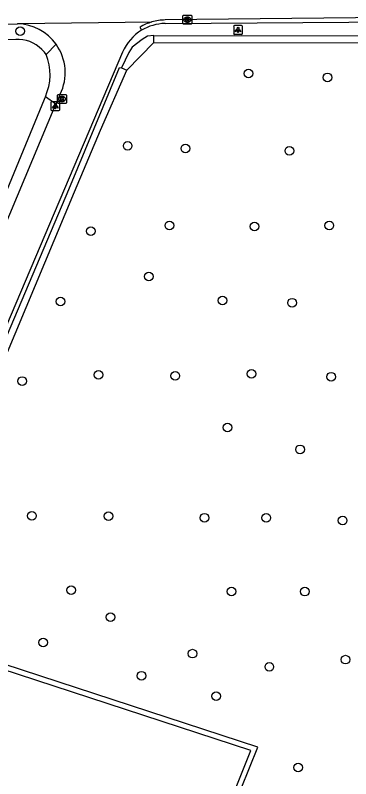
# Model space of a CAD drawing. Extents: x 157321 to 158827, y 386650 to 388532.
# Drawn here: x 158518.5 to 158556.4, y 387511 to 387597.2 of the extents above; entities that cross this region are included whole.
import ezdxf

# ---------------------------------------------------------------- set-up
doc = ezdxf.new("R2010")
doc.units = 0
for name, color, linetype in [('IMGEO_Boom', 7, 'Continuous'), ('IMGEO_Groenvoorziening', 7, 'Continuous'), ('IMGEO_Haag', 7, 'Continuous'), ('IMGEO_Hek', 7, 'Continuous'), ('IMGEO_Kolk', 7, 'Continuous'), ('IMGEO_Lichtpunt', 7, 'Continuous'), ('IMGEO_Rijbaan_lokaal_gesloten', 7, 'Continuous'), ('IMGEO_Voetpad_open', 7, 'Continuous')]:
    doc.layers.add(name, color=color, linetype=linetype)

msp = doc.modelspace()

# ---------------------------------------------------------------- linework, layer by layer
at = {"layer": 'IMGEO_Boom'}
for centre in [(158519.017, 387595.441), (158544.811, 387590.659), (158553.732, 387590.225), (158531.157, 387582.488), (158537.677, 387582.196), (158549.425, 387581.919), (158535.867, 387573.497), (158545.499, 387573.379), (158553.941, 387573.491), (158526.998, 387572.866), (158533.559, 387567.731), (158523.566, 387564.925), (158541.862, 387565.037), (158549.731, 387564.779), (158527.872, 387556.63), (158545.151, 387556.736), (158519.227, 387555.934), (158536.537, 387556.525), (158554.161, 387556.421), (158542.441, 387550.675), (158550.63, 387548.218), (158520.343, 387540.713), (158528.997, 387540.685), (158539.833, 387540.5), (158546.822, 387540.495), (158555.448, 387540.179), (158524.784, 387532.308), (158542.878, 387532.165), (158551.171, 387532.154), (158529.21, 387529.279), (158521.617, 387526.405), (158538.471, 387525.148), (158555.763, 387524.47), (158547.164, 387523.663), (158532.73, 387522.659), (158541.165, 387520.337), (158550.432, 387512.291)]:
    msp.add_circle(centre, 0.489, dxfattribs=at)
at = {"layer": 'IMGEO_Groenvoorziening'}
for points in [[(158521.933, 387592.82), (158521.743, 387593.075), (158521.47, 387593.378), (158521.166, 387593.651), (158520.835, 387593.891), (158520.482, 387594.095), (158520.108, 387594.26), (158519.72, 387594.386), (158519.32, 387594.471), (158518.914, 387594.513), (158518.506, 387594.513), (158500, 387594.419), (158485.148, 387594.353)], [(158531.073, 387591.055), (158534.125, 387594.163)], [(158514.437, 387570.118), (158514.855, 387571.128), (158521.742, 387587.759), (158521.855, 387588.032)]]:
    msp.add_lwpolyline(points, dxfattribs=at)
at = {"layer": 'IMGEO_Haag'}
for points in [[(158534.125, 387594.163), (158534.126, 387594.963), (158567.767, 387594.905), (158600.511, 387542.224)], [(158534.125, 387594.163), (158567.322, 387594.106), (158599.832, 387541.802), (158600.511, 387542.224)], [(158503.398, 387526.4), (158504.041, 387527.93), (158506.594, 387534.705), (158508.868, 387540.169), (158513.827, 387552.362), (158524.503, 387577.568), (158530.22, 387591.34), (158530.473, 387591.308), (158531.073, 387591.055)], [(158504.851, 387527.98), (158511.774, 387545.413), (158517.396, 387558.742), (158525.167, 387577.315), (158528.104, 387584.264), (158531.073, 387591.055)], [(158584.563, 387468.318), (158543.324, 387440.773), (158521.662, 387428.056), (158494.287, 387411.985), (158456.919, 387433.122), (158474.091, 387469.589), (158474.218, 387469.858), (158513.945, 387450.624), (158541.018, 387503.71), (158543.052, 387507.571), (158545.853, 387514.572), (158504.851, 387527.98)], [(158584.563, 387468.318), (158584.837, 387467.763), (158543.643, 387440.264), (158521.966, 387427.539), (158494.298, 387411.296), (158449.816, 387436.438), (158450.151, 387437.004), (158456.345, 387433.425), (158473.549, 387469.845), (158473.934, 387470.662), (158513.677, 387451.42), (158540.486, 387503.986), (158542.506, 387507.823), (158545.059, 387514.2), (158504.611, 387527.428)]]:
    msp.add_lwpolyline(points, dxfattribs=at)
at = {"layer": 'IMGEO_Hek'}
msp.add_lwpolyline([(158534.126, 387594.963), (158533.379, 387594.877), (158532.811, 387594.498), (158531.673, 387593.646), (158531.294, 387593.045), (158530.473, 387591.308)], dxfattribs=at)
at = {"layer": 'IMGEO_Kolk'}
for p, q in [((158537.405, 387596.31), (158537.405, 387597.162)), ((158537.48, 387597.236), (158538.332, 387597.236)), ((158537.893, 387597.016), (158537.918, 387597.016)), ((158538.406, 387597.162), (158538.406, 387596.31)), ((158538.332, 387596.236), (158537.48, 387596.236)), ((158537.916, 387596.456), (158537.891, 387596.456)), ((158523.241, 387587.359), (158523.241, 387588.211)), ((158523.316, 387588.285), (158524.168, 387588.285)), ((158523.729, 387588.065), (158523.754, 387588.065)), ((158524.242, 387588.211), (158524.242, 387587.359)), ((158524.168, 387587.285), (158523.316, 387587.285)), ((158523.752, 387587.505), (158523.727, 387587.505))]:
    msp.add_line(p, q, dxfattribs=at)
for points in [[(158537.405, 387596.31), (158537.405, 387597.162)], [(158537.48, 387597.236), (158538.332, 387597.236)], [(158537.726, 387596.936), (158537.849, 387596.936), (158537.849, 387596.785), (158537.979, 387596.936), (158538.143, 387596.936), (158537.997, 387596.785), (158538.15, 387596.536), (158537.998, 387596.536), (158537.913, 387596.7), (158537.849, 387596.633), (158537.849, 387596.536), (158537.726, 387596.536), (158537.726, 387596.936)], [(158538.406, 387597.162), (158538.406, 387596.31)], [(158538.332, 387596.236), (158537.48, 387596.236)], [(158523.241, 387587.359), (158523.241, 387588.211)], [(158523.316, 387588.285), (158524.168, 387588.285)], [(158524.242, 387588.211), (158524.242, 387587.359)], [(158524.168, 387587.285), (158523.316, 387587.285)], [(158523.562, 387587.985), (158523.685, 387587.985), (158523.685, 387587.834), (158523.815, 387587.985), (158523.979, 387587.985), (158523.833, 387587.834), (158523.986, 387587.585), (158523.834, 387587.585), (158523.749, 387587.749), (158523.685, 387587.682), (158523.685, 387587.585), (158523.562, 387587.585), (158523.562, 387587.985)]]:
    msp.add_lwpolyline(points, dxfattribs=at)
for centre, start, end in [((158537.482, 387597.16), 91.55205, 178.44795), ((158537.482, 387597.16), 91.55205, 178.44795), ((158538.33, 387597.16), 1.55205, 88.44795), ((158538.33, 387597.16), 1.55205, 88.44795), ((158537.482, 387596.312), 181.55205, 268.44795), ((158537.482, 387596.312), 181.55205, 268.44795), ((158538.33, 387596.312), 271.55205, 358.44795), ((158538.33, 387596.312), 271.55205, 358.44795), ((158523.318, 387588.209), 91.55205, 178.44795), ((158523.318, 387588.209), 91.55205, 178.44795), ((158524.166, 387588.209), 1.55205, 88.44795), ((158524.166, 387588.209), 1.55205, 88.44795), ((158523.318, 387587.361), 181.55205, 268.44795), ((158523.318, 387587.361), 181.55205, 268.44795), ((158524.166, 387587.361), 271.55205, 358.44795), ((158524.166, 387587.361), 271.55205, 358.44795)]:
    msp.add_arc(centre, 0.0765, start, end, dxfattribs=at)
for centre, major_axis, ratio, start_param, end_param in [((158537.892, 387596.736), (-0.387, 0.002), 0.722429, 4.712389, 7.853982), ((158537.917, 387596.736), (-0.39, 0.002), 0.717154, 1.570796, 4.712389), ((158523.728, 387587.785), (-0.387, 0.002), 0.722429, 4.712389, 7.853982), ((158523.753, 387587.785), (-0.39, 0.002), 0.717154, 1.570796, 4.712389)]:
    msp.add_ellipse(centre, major_axis=major_axis, ratio=ratio, start_param=start_param, end_param=end_param, dxfattribs=at)
at = {"layer": 'IMGEO_Lichtpunt'}
for p, q in [((158543.134, 387595.985), (158543.134, 387595.178)), ((158543.134, 387595.985), (158543.134, 387595.178)), ((158544.036, 387596.08), (158543.228, 387596.08)), ((158544.036, 387596.08), (158543.228, 387596.08)), ((158544.13, 387595.178), (158544.13, 387595.985)), ((158544.13, 387595.178), (158544.13, 387595.985)), ((158543.228, 387595.084), (158544.036, 387595.084)), ((158543.228, 387595.084), (158544.036, 387595.084)), ((158522.494, 387587.376), (158522.494, 387586.569)), ((158522.494, 387587.376), (158522.494, 387586.569)), ((158523.396, 387587.471), (158522.588, 387587.471)), ((158523.396, 387587.471), (158522.588, 387587.471)), ((158523.49, 387586.569), (158523.49, 387587.376)), ((158523.49, 387586.569), (158523.49, 387587.376)), ((158522.588, 387586.475), (158523.396, 387586.475)), ((158522.588, 387586.475), (158523.396, 387586.475))]:
    msp.add_line(p, q, dxfattribs=at)
for points in [[(158543.508, 387595.649), (158543.547, 387595.621), (158543.359, 387595.359), (158543.321, 387595.386), (158543.508, 387595.649)], [(158543.61, 387595.601), (158543.657, 387595.601), (158543.657, 387595.279), (158543.61, 387595.279), (158543.61, 387595.601)], [(158543.72, 387595.621), (158543.758, 387595.648), (158543.945, 387595.386), (158543.906, 387595.358), (158543.72, 387595.621)], [(158522.868, 387587.04), (158522.907, 387587.012), (158522.719, 387586.75), (158522.681, 387586.777), (158522.868, 387587.04)], [(158522.97, 387586.992), (158523.017, 387586.992), (158523.017, 387586.67), (158522.97, 387586.67), (158522.97, 387586.992)], [(158523.08, 387587.012), (158523.118, 387587.039), (158523.305, 387586.777), (158523.266, 387586.749), (158523.08, 387587.012)]]:
    msp.add_lwpolyline(points, dxfattribs=at)
for centre in [(158543.633, 387595.783), (158522.993, 387587.174)]:
    msp.add_circle(centre, 0.0994, dxfattribs=at)
for centre, start, end in [((158543.228, 387595.985), 90, 180), ((158543.228, 387595.985), 90, 180), ((158544.036, 387595.985), 0, 90), ((158544.036, 387595.985), 0, 90), ((158543.228, 387595.178), 180, 270), ((158543.228, 387595.178), 180, 270), ((158544.036, 387595.178), 270, 0), ((158544.036, 387595.178), 270, 360), ((158522.588, 387587.376), 90, 180), ((158522.588, 387587.376), 90, 180), ((158523.396, 387587.376), 0, 90), ((158523.396, 387587.376), 0, 90), ((158522.588, 387586.569), 180, 270), ((158522.588, 387586.569), 180, 270), ((158523.396, 387586.569), 270, 0), ((158523.396, 387586.569), 270, 360)]:
    msp.add_arc(centre, 0.0946, start, end, dxfattribs=at)
at = {"layer": 'IMGEO_Rijbaan_lokaal_gesloten'}
for points in [[(158567.617, 387597.051), (158535.376, 387596.71)], [(158485.149, 387596.007), (158500, 387596.139), (158518.708, 387596.269)], [(158518.708, 387596.269), (158518.782, 387596.314), (158533.892, 387596.478)], [(158532.525, 387595.885), (158532.729, 387595.542)], [(158535.384, 387596.31), (158561.336, 387596.509), (158567.622, 387596.527)], [(158530.588, 387593.082), (158504.215, 387531.081), (158503.955, 387530.085)], [(158523.528, 387588.32), (158523.057, 387587.204)], [(158515.642, 387569.62), (158516.063, 387570.618), (158523.057, 387587.204)]]:
    msp.add_lwpolyline(points, dxfattribs=at)
for centre, radius, start, end in [((158535.547, 387590.754), 5.959, 91.64472, 106.12602), ((158518.592, 387590.766), 5.504, 35.51903, 88.79627), ((158535.536, 387590.817), 5.895, 106.19047, 120.7116), ((158535.504, 387590.923), 5.388, 91.27308, 120.99359), ((158535.497, 387590.971), 5.344, 121.2006, 156.73165), ((158518.592, 387590.762), 5.507, 333.68012, 35.55809)]:
    msp.add_arc(centre, radius, start, end, dxfattribs=at)
at = {"layer": 'IMGEO_Voetpad_open'}
for points in [[(158523.072, 387593.964), (158521.933, 387592.82)], [(158523.057, 387587.204), (158521.855, 387588.032)]]:
    msp.add_lwpolyline(points, dxfattribs=at)
msp.add_arc((158516.303, 387590.517), 6.083, 335.88587, 22.24751, dxfattribs=at)

doc.saveas('drawing.dxf')
